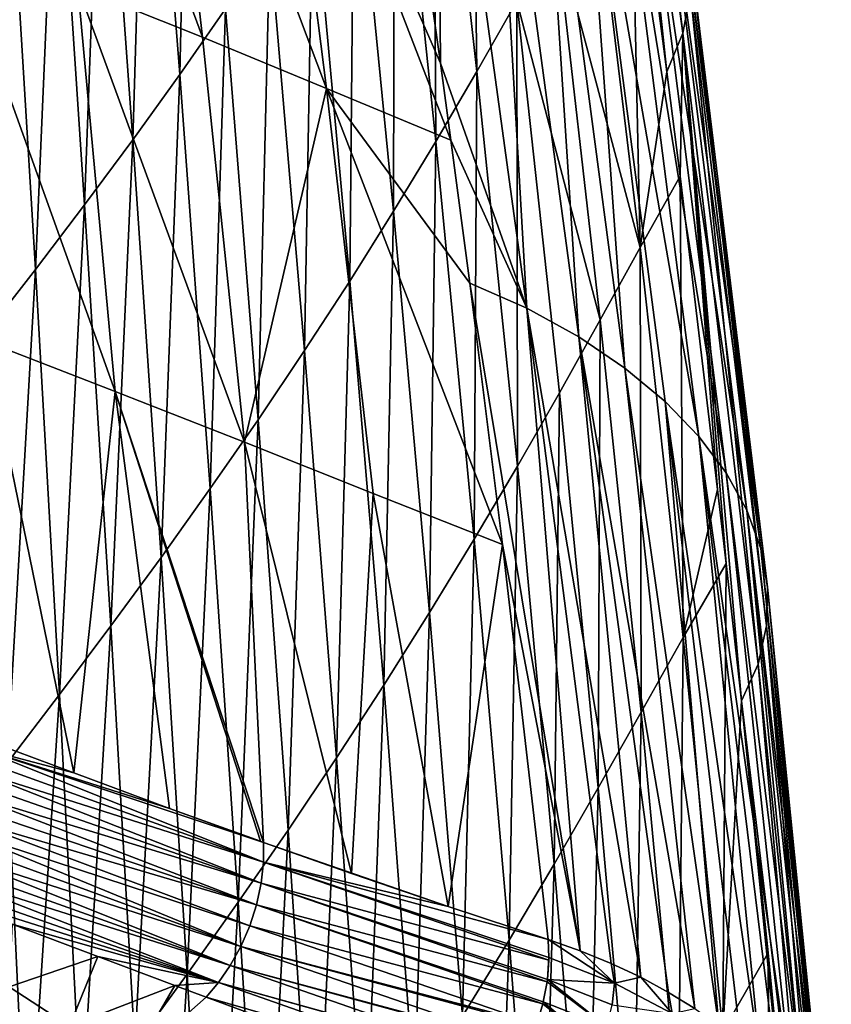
# Model space of a CAD drawing. Header units: metres. Extents: x -109 to 109, y -78 to 121.
# Tile 985 of 1056: x 91.64 to 97.97, y -49.6 to -41.91. Entities that reach past the tile are written whole.
import ezdxf

# ---------------------------------------------------------------- set-up
doc = ezdxf.new("R2010")
doc.units = ezdxf.units.M
doc.layers.add('solid_508554_SW0001', color=7, linetype='CONTINUOUS')

msp = doc.modelspace()

# ---------------------------------------------------------------- linework, layer by layer
at = {"layer": 'solid_508554_SW0001'}
for points in [[(96.815697, -42.014988, 28.108223), (96.142052, -37.127048, 24.782003), (96.190956, -36.791168, 25.364885)], [(96.874474, -41.699684, 28.655661), (96.815697, -42.014988, 28.108223), (96.190956, -36.791168, 25.364885)], [(96.142052, -37.127048, 24.782003), (96.691032, -42.318531, 27.578814), (96.40258, -40.12402, 26.07205)], [(96.815697, -42.014988, 28.108223), (96.691032, -42.318531, 27.578814), (96.142052, -37.127048, 24.782003)], [(91.772652, -38.546135, 35.996754), (92.092377, -41.655548, 37.880527), (93.064293, -42.046021, 37.217701)], [(92.705673, -38.92202, 35.35701), (91.772652, -38.546135, 35.996754), (93.064293, -42.046021, 37.217701)], [(92.63295, -39.091133, 13.408036), (92.972038, -38.60759, 14.244594), (92.888329, -42.337799, 15.004725)], [(92.972038, -38.60759, 14.244594), (93.245064, -41.82584, 15.891033), (92.888329, -42.337799, 15.004725)], [(94.86631, -39.239838, 20.370758), (95.160217, -38.717438, 21.274502), (95.208008, -42.313965, 22.254381)], [(95.160217, -38.717438, 21.274502), (95.519501, -41.765553, 23.204243), (95.208008, -42.313965, 22.254381)], [(92.705673, -38.92202, 35.35701), (93.064293, -42.046021, 37.217701), (94.032425, -42.446682, 36.555599)], [(93.634155, -39.307434, 34.716675), (92.705673, -38.92202, 35.35701), (94.032425, -42.446682, 36.555599)], [(92.283775, -39.572884, 12.574319), (92.63295, -39.091133, 13.408036), (92.521591, -42.848019, 14.12121)], [(92.63295, -39.091133, 13.408036), (92.888329, -42.337799, 15.004725), (92.521591, -42.848019, 14.12121)], [(94.923508, -42.249508, 35.553879), (94.896042, -39.060879, 33.224892), (94.562561, -39.699032, 34.079483)], [(94.896042, -39.060879, 33.224892), (95.597435, -44.163757, 36.208549), (95.314903, -39.299706, 32.812542)], [(94.923508, -42.249508, 35.553879), (95.597435, -44.163757, 36.208549), (94.896042, -39.060879, 33.224892)], [(94.563385, -39.760136, 19.469364), (94.86631, -39.239838, 20.370758), (94.887146, -42.86108, 21.307482)], [(94.86631, -39.239838, 20.370758), (95.208008, -42.313965, 22.254381), (94.887146, -42.86108, 21.307482)], [(93.634155, -39.307434, 34.716675), (94.923508, -42.249508, 35.553879), (94.562561, -39.699032, 34.079483)], [(93.634155, -39.307434, 34.716675), (95.004974, -42.852043, 35.902176), (94.923508, -42.249508, 35.553879)], [(93.634155, -39.307434, 34.716675), (94.032425, -42.446682, 36.555599), (95.004974, -42.852043, 35.902176)], [(95.314903, -39.299706, 32.812542), (95.597435, -44.163757, 36.208549), (96.002151, -44.386463, 35.824333)], [(95.314903, -39.299706, 32.812542), (96.002151, -44.386463, 35.824333), (95.689445, -39.56057, 32.361671)], [(91.925659, -40.052155, 11.742375), (92.283775, -39.572884, 12.574319), (92.145721, -43.356293, 13.239774)], [(92.283775, -39.572884, 12.574319), (92.521591, -42.848019, 14.12121), (92.145721, -43.356293, 13.239774)], [(95.689445, -39.56057, 32.361671), (96.002151, -44.386463, 35.824333), (96.362717, -44.630219, 35.403244)], [(95.689445, -39.56057, 32.361671), (96.362717, -44.630219, 35.403244), (96.016266, -39.838196, 31.881481)], [(94.250404, -40.278767, 18.570646), (94.563385, -39.760136, 19.469364), (94.556183, -43.406521, 20.363276)], [(94.563385, -39.760136, 19.469364), (94.887146, -42.86108, 21.307482), (94.556183, -43.406521, 20.363276)], [(96.016266, -39.838196, 31.881481), (96.362717, -44.630219, 35.403244), (96.676079, -44.890293, 34.953564)], [(96.016266, -39.838196, 31.881481), (96.676079, -44.890293, 34.953564), (96.940346, -45.163719, 34.480438)], [(96.016266, -39.838196, 31.881481), (96.940346, -45.163719, 34.480438), (96.293365, -40.129456, 31.377403)], [(91.560249, -40.526722, 10.910967), (91.925659, -40.052155, 11.742375), (91.762154, -43.861542, 12.359962)], [(91.925659, -40.052155, 11.742375), (92.145721, -43.356293, 13.239774), (91.762154, -43.861542, 12.359962)], [(96.117348, -40.670223, 25.112839), (96.40258, -40.12402, 26.07205), (96.481697, -43.689453, 27.126808)], [(96.293365, -40.129456, 31.377403), (96.940346, -45.163719, 34.480438), (97.153923, -45.447983, 33.988239)], [(96.293365, -40.129456, 31.377403), (97.153923, -45.447983, 33.988239), (96.519081, -40.431767, 30.853924)], [(96.40258, -40.12402, 26.07205), (96.691032, -42.318531, 27.578814), (96.481697, -43.689453, 27.126808)], [(93.926445, -40.796047, 17.674395), (94.250404, -40.278767, 18.570646), (94.214546, -43.950493, 19.421362)], [(94.250404, -40.278767, 18.570646), (94.556183, -43.406521, 20.363276), (94.214546, -43.950493, 19.421362)], [(96.519081, -40.431767, 30.853924), (97.153923, -45.447983, 33.988239), (97.315201, -45.740566, 33.481312)], [(96.519081, -40.431767, 30.853924), (97.315201, -45.740566, 33.481312), (96.691765, -40.742542, 30.315512)], [(91.560249, -40.526722, 10.910967), (91.762154, -43.861542, 12.359962), (91.369537, -44.362705, 11.482438)], [(95.82251, -41.217258, 24.157017), (96.117348, -40.670223, 25.112839), (96.481697, -43.689453, 27.126808)], [(93.59124, -41.311882, 16.780941), (93.926445, -40.796047, 17.674395), (93.862106, -44.492847, 18.481979)], [(93.926445, -40.796047, 17.674395), (94.214546, -43.950493, 19.421362), (93.862106, -44.492847, 18.481979)], [(96.691765, -40.742542, 30.315512), (97.315201, -45.740566, 33.481312), (97.422546, -46.039009, 32.963932)], [(96.691765, -40.742542, 30.315512), (97.422546, -46.039009, 32.963932), (96.809738, -41.059235, 29.766575)], [(96.809738, -41.059235, 29.766575), (97.422546, -46.039009, 32.963932), (97.474327, -46.340843, 32.440361)], [(96.809738, -41.059235, 29.766575), (97.474327, -46.340843, 32.440361), (96.871323, -41.379318, 29.211508)], [(95.519501, -41.765553, 23.204243), (95.82251, -41.217258, 24.157017), (96.169762, -44.2528, 26.123838)], [(95.82251, -41.217258, 24.157017), (96.481697, -43.689453, 27.126808), (96.169762, -44.2528, 26.123838)], [(91.114464, -41.27417, 38.539608), (91.368813, -44.419724, 40.461311), (92.383797, -44.812061, 39.782276)], [(92.092377, -41.655548, 37.880527), (91.114464, -41.27417, 38.539608), (92.383797, -44.812061, 39.782276)], [(93.245064, -41.82584, 15.891033), (93.59124, -41.311882, 16.780941), (93.499161, -45.033138, 17.545893)], [(93.59124, -41.311882, 16.780941), (93.862106, -44.492847, 18.481979), (93.499161, -45.033138, 17.545893)], [(96.871323, -41.379318, 29.211508), (97.474327, -46.340843, 32.440361), (97.468605, -46.643143, 31.915655)], [(96.871323, -41.379318, 29.211508), (97.468605, -46.643143, 31.915655), (96.874474, -41.699684, 28.655661)], [(92.092377, -41.655548, 37.880527), (92.383797, -44.812061, 39.782276), (93.392982, -45.209225, 39.09734)], [(93.064293, -42.046021, 37.217701), (92.092377, -41.655548, 37.880527), (93.392982, -45.209225, 39.09734)], [(96.874474, -41.699684, 28.655661), (97.402214, -46.941086, 31.398081), (96.815697, -42.014988, 28.108223)], [(96.874474, -41.699684, 28.655661), (97.468605, -46.643143, 31.915655), (97.402214, -46.941086, 31.398081)], [(95.208008, -42.313965, 22.254381), (95.519501, -41.765553, 23.204243), (95.523407, -45.394581, 24.133848)], [(95.519501, -41.765553, 23.204243), (96.169762, -44.2528, 26.123838), (95.851112, -44.822147, 25.126394)], [(95.519501, -41.765553, 23.204243), (95.851112, -44.822147, 25.126394), (95.523407, -45.394581, 24.133848)], [(92.888329, -42.337799, 15.004725), (93.245064, -41.82584, 15.891033), (93.125946, -45.571304, 16.613232)], [(93.245064, -41.82584, 15.891033), (93.499161, -45.033138, 17.545893), (93.125946, -45.571304, 16.613232)], [(96.815697, -42.014988, 28.108223), (96.793365, -43.131958, 28.133499), (96.691032, -42.318531, 27.578814)], [(96.815697, -42.014988, 28.108223), (97.086327, -45.577877, 29.789143), (96.793365, -43.131958, 28.133499)], [(96.815697, -42.014988, 28.108223), (97.271629, -47.228725, 30.896286), (97.152435, -46.156734, 30.178295)], [(96.815697, -42.014988, 28.108223), (97.402214, -46.941086, 31.398081), (97.271629, -47.228725, 30.896286)], [(96.815697, -42.014988, 28.108223), (97.152435, -46.156734, 30.178295), (97.086327, -45.577877, 29.789143)], [(94.032425, -42.446682, 36.555599), (93.064293, -42.046021, 37.217701), (93.392982, -45.209225, 39.09734)], [(94.923508, -42.249508, 35.553879), (95.004974, -42.852043, 35.902176), (95.597435, -44.163757, 36.208549)], [(92.521591, -42.848019, 14.12121), (92.888329, -42.337799, 15.004725), (92.742668, -46.107746, 15.683356)], [(92.888329, -42.337799, 15.004725), (93.125946, -45.571304, 16.613232), (92.742668, -46.107746, 15.683356)], [(94.887146, -42.86108, 21.307482), (95.208008, -42.313965, 22.254381), (95.185921, -45.966557, 23.144901)], [(95.208008, -42.313965, 22.254381), (95.523407, -45.394581, 24.133848), (95.185921, -45.966557, 23.144901)], [(96.691032, -42.318531, 27.578814), (96.793365, -43.131958, 28.133499), (96.481697, -43.689453, 27.126808)], [(94.032425, -42.446682, 36.555599), (93.392982, -45.209225, 39.09734), (94.398453, -45.610039, 38.409481)], [(94.032425, -42.446682, 36.555599), (95.407944, -46.007843, 37.7262), (95.151833, -43.96661, 36.546425)], [(94.032425, -42.446682, 36.555599), (94.398453, -45.610039, 38.409481), (95.407944, -46.007843, 37.7262)], [(94.032425, -42.446682, 36.555599), (95.151833, -43.96661, 36.546425), (95.004974, -42.852043, 35.902176)], [(92.145721, -43.356293, 13.239774), (92.521591, -42.848019, 14.12121), (92.349892, -46.643078, 14.756118)], [(92.521591, -42.848019, 14.12121), (92.742668, -46.107746, 15.683356), (92.349892, -46.643078, 14.756118)], [(94.556183, -43.406521, 20.363276), (94.887146, -42.86108, 21.307482), (94.838257, -46.536858, 22.158669)], [(94.887146, -42.86108, 21.307482), (95.185921, -45.966557, 23.144901), (94.838257, -46.536858, 22.158669)], [(95.004974, -42.852043, 35.902176), (95.151833, -43.96661, 36.546425), (95.597435, -44.163757, 36.208549)], [(96.481697, -43.689453, 27.126808), (96.793365, -43.131958, 28.133499), (96.81739, -46.732391, 29.132544)], [(96.793365, -43.131958, 28.133499), (97.086327, -45.577877, 29.789143), (96.81739, -46.732391, 29.132544)], [(91.762154, -43.861542, 12.359962), (92.145721, -43.356293, 13.239774), (91.948837, -47.178226, 13.832317)], [(92.145721, -43.356293, 13.239774), (92.349892, -46.643078, 14.756118), (91.948837, -47.178226, 13.832317)], [(94.214546, -43.950493, 19.421362), (94.556183, -43.406521, 20.363276), (94.480202, -47.105549, 21.174547)], [(94.556183, -43.406521, 20.363276), (94.838257, -46.536858, 22.158669), (94.480202, -47.105549, 21.174547)], [(96.169762, -44.2528, 26.123838), (96.481697, -43.689453, 27.126808), (96.488937, -47.31609, 28.089684)], [(96.481697, -43.689453, 27.126808), (96.81739, -46.732391, 29.132544), (96.488937, -47.31609, 28.089684)], [(91.369537, -44.362705, 11.482438), (91.762154, -43.861542, 12.359962), (91.540047, -47.713966, 12.912715)], [(91.762154, -43.861542, 12.359962), (91.948837, -47.178226, 13.832317), (91.540047, -47.713966, 12.912715)], [(93.862106, -44.492847, 18.481979), (94.214546, -43.950493, 19.421362), (94.111824, -47.672424, 20.19269)], [(94.214546, -43.950493, 19.421362), (94.480202, -47.105549, 21.174547), (94.111824, -47.672424, 20.19269)], [(96.01445, -49.179295, 39.314816), (95.151833, -43.96661, 36.546425), (95.407944, -46.007843, 37.7262)], [(96.01445, -49.179295, 39.314816), (95.597435, -44.163757, 36.208549), (95.151833, -43.96661, 36.546425)], [(96.486008, -49.385548, 38.88554), (96.002151, -44.386463, 35.824333), (95.597435, -44.163757, 36.208549)], [(96.255821, -49.277473, 39.107098), (96.486008, -49.385548, 38.88554), (95.597435, -44.163757, 36.208549)], [(96.01445, -49.179295, 39.314816), (96.255821, -49.277473, 39.107098), (95.597435, -44.163757, 36.208549)], [(95.851112, -44.822147, 25.126394), (96.169762, -44.2528, 26.123838), (96.154861, -47.90696, 27.052778)], [(96.169762, -44.2528, 26.123838), (96.488937, -47.31609, 28.089684), (96.154861, -47.90696, 27.052778)], [(92.060944, -47.790562, 42.089767), (91.368813, -44.419724, 40.461311), (91.291084, -47.502312, 42.598129)], [(92.060944, -47.790562, 42.089767), (92.383797, -44.812061, 39.782276), (91.368813, -44.419724, 40.461311)], [(96.907333, -49.630234, 38.404953), (96.362717, -44.630219, 35.403244), (96.002151, -44.386463, 35.824333)], [(96.703583, -49.503239, 38.651154), (96.907333, -49.630234, 38.404953), (96.002151, -44.386463, 35.824333)], [(96.486008, -49.385548, 38.88554), (96.703583, -49.503239, 38.651154), (96.002151, -44.386463, 35.824333)], [(93.499161, -45.033138, 17.545893), (93.862106, -44.492847, 18.481979), (93.733414, -48.237045, 19.213856)], [(93.862106, -44.492847, 18.481979), (94.111824, -47.672424, 20.19269), (93.733414, -48.237045, 19.213856)], [(97.096092, -49.766087, 38.148003), (96.676079, -44.890293, 34.953564), (96.362717, -44.630219, 35.403244)], [(96.907333, -49.630234, 38.404953), (97.096092, -49.766087, 38.148003), (96.362717, -44.630219, 35.403244)], [(92.060944, -47.790562, 42.089767), (92.807335, -48.066906, 41.588886), (92.383797, -44.812061, 39.782276)], [(93.54203, -48.332809, 41.086075), (93.392982, -45.209225, 39.09734), (92.383797, -44.812061, 39.782276)], [(93.517479, -48.324051, 41.10305), (93.54203, -48.332809, 41.086075), (92.383797, -44.812061, 39.782276)], [(92.807335, -48.066906, 41.588886), (93.517479, -48.324051, 41.10305), (92.383797, -44.812061, 39.782276)], [(95.523407, -45.394581, 24.133848), (95.851112, -44.822147, 25.126394), (95.811378, -48.501602, 26.021338)], [(95.851112, -44.822147, 25.126394), (96.154861, -47.90696, 27.052778), (95.811378, -48.501602, 26.021338)], [(97.424202, -50.061947, 37.606438), (96.940346, -45.163719, 34.480438), (96.676079, -44.890293, 34.953564)], [(97.268745, -49.910221, 37.881393), (97.424202, -50.061947, 37.606438), (96.676079, -44.890293, 34.953564)], [(97.096092, -49.766087, 38.148003), (97.268745, -49.910221, 37.881393), (96.676079, -44.890293, 34.953564)], [(93.125946, -45.571304, 16.613232), (93.499161, -45.033138, 17.545893), (93.345039, -48.799408, 18.238262)], [(93.499161, -45.033138, 17.545893), (93.733414, -48.237045, 19.213856), (93.345039, -48.799408, 18.238262)], [(97.679932, -50.385021, 37.03709), (97.153923, -45.447983, 33.988239), (96.940346, -45.163719, 34.480438)], [(97.561508, -50.22047, 37.324543), (97.679932, -50.385021, 37.03709), (96.940346, -45.163719, 34.480438)], [(97.424202, -50.061947, 37.606438), (97.561508, -50.22047, 37.324543), (96.940346, -45.163719, 34.480438)], [(94.229782, -48.574875, 40.605892), (94.398453, -45.610039, 38.409481), (93.392982, -45.209225, 39.09734)], [(93.54203, -48.332809, 41.086075), (94.229782, -48.574875, 40.605892), (93.392982, -45.209225, 39.09734)], [(95.185921, -45.966557, 23.144901), (95.523407, -45.394581, 24.133848), (95.457947, -49.096027, 24.99367)], [(95.523407, -45.394581, 24.133848), (95.811378, -48.501602, 26.021338), (95.457947, -49.096027, 24.99367)], [(97.778908, -50.554806, 36.745422), (97.315201, -45.740566, 33.481312), (97.153923, -45.447983, 33.988239)], [(97.679932, -50.385021, 37.03709), (97.778908, -50.554806, 36.745422), (97.153923, -45.447983, 33.988239)], [(92.742668, -46.107746, 15.683356), (93.125946, -45.571304, 16.613232), (92.946503, -49.360046, 17.265461)], [(93.125946, -45.571304, 16.613232), (93.345039, -48.799408, 18.238262), (92.946503, -49.360046, 17.265461)], [(94.229782, -48.574875, 40.605892), (94.982574, -48.832542, 40.071175), (94.398453, -45.610039, 38.409481)], [(94.982574, -48.832542, 40.071175), (95.407944, -46.007843, 37.7262), (94.398453, -45.610039, 38.409481)], [(97.086327, -45.577877, 29.789143), (97.152435, -46.156734, 30.178295), (96.81739, -46.732391, 29.132544)], [(97.916862, -50.906925, 36.154915), (97.422546, -46.039009, 32.963932), (97.315201, -45.740566, 33.481312)], [(97.857979, -50.729038, 36.450909), (97.916862, -50.906925, 36.154915), (97.315201, -45.740566, 33.481312)], [(97.778908, -50.554806, 36.745422), (97.857979, -50.729038, 36.450909), (97.315201, -45.740566, 33.481312)], [(94.838257, -46.536858, 22.158669), (95.185921, -45.966557, 23.144901), (95.094482, -49.688831, 23.968687)], [(94.982574, -48.832542, 40.071175), (95.76339, -49.09111, 39.507847), (95.407944, -46.007843, 37.7262)], [(95.185921, -45.966557, 23.144901), (95.457947, -49.096027, 24.99367), (95.094482, -49.688831, 23.968687)], [(96.01445, -49.179295, 39.314816), (95.407944, -46.007843, 37.7262), (95.76339, -49.09111, 39.507847)], [(92.349892, -46.643078, 14.756118), (92.742668, -46.107746, 15.683356), (92.538055, -49.920433, 16.295904)], [(92.742668, -46.107746, 15.683356), (92.946503, -49.360046, 17.265461), (92.538055, -49.920433, 16.295904)], [(97.955368, -51.08765, 35.858837), (97.474327, -46.340843, 32.440361), (97.422546, -46.039009, 32.963932)], [(97.916862, -50.906925, 36.154915), (97.955368, -51.08765, 35.858837), (97.422546, -46.039009, 32.963932)], [(96.81739, -46.732391, 29.132544), (97.152435, -46.156734, 30.178295), (97.12751, -49.809738, 31.135395)], [(97.152435, -46.156734, 30.178295), (97.271629, -47.228725, 30.896286), (97.12751, -49.809738, 31.135395)], [(97.971321, -51.453941, 35.272366), (97.468605, -46.643143, 31.915655), (97.474327, -46.340843, 32.440361)], [(97.97348, -51.270344, 35.564083), (97.971321, -51.453941, 35.272366), (97.474327, -46.340843, 32.440361)], [(97.955368, -51.08765, 35.858837), (97.97348, -51.270344, 35.564083), (97.474327, -46.340843, 32.440361)], [(94.480202, -47.105549, 21.174547), (94.838257, -46.536858, 22.158669), (94.721123, -50.280045, 22.945702)], [(94.838257, -46.536858, 22.158669), (95.094482, -49.688831, 23.968687), (94.721123, -50.280045, 22.945702)], [(91.948837, -47.178226, 13.832317), (92.349892, -46.643078, 14.756118), (92.120712, -50.483646, 15.331695)], [(92.349892, -46.643078, 14.756118), (92.538055, -49.920433, 16.295904), (92.120712, -50.483646, 15.331695)], [(97.907593, -51.818901, 34.705055), (97.402214, -46.941086, 31.398081), (97.468605, -46.643143, 31.915655)], [(97.949203, -51.6371, 34.985634), (97.907593, -51.818901, 34.705055), (97.468605, -46.643143, 31.915655)], [(97.971321, -51.453941, 35.272366), (97.949203, -51.6371, 34.985634), (97.468605, -46.643143, 31.915655)], [(96.488937, -47.31609, 28.089684), (96.81739, -46.732391, 29.132544), (96.782013, -50.424507, 30.064217)], [(96.81739, -46.732391, 29.132544), (97.12751, -49.809738, 31.135395), (96.782013, -50.424507, 30.064217)], [(97.846977, -51.998676, 34.431328), (97.271629, -47.228725, 30.896286), (97.402214, -46.941086, 31.398081)], [(97.907593, -51.818901, 34.705055), (97.846977, -51.998676, 34.431328), (97.402214, -46.941086, 31.398081)], [(94.111824, -47.672424, 20.19269), (94.480202, -47.105549, 21.174547), (94.338097, -50.869469, 21.924791)], [(94.480202, -47.105549, 21.174547), (94.721123, -50.280045, 22.945702), (94.338097, -50.869469, 21.924791)], [(91.540047, -47.713966, 12.912715), (91.948837, -47.178226, 13.832317), (91.696953, -51.05241, 14.373791)], [(91.948837, -47.178226, 13.832317), (92.120712, -50.483646, 15.331695), (91.696953, -51.05241, 14.373791)], [(97.271629, -47.228725, 30.896286), (97.479485, -49.195686, 32.204712), (97.12751, -49.809738, 31.135395)], [(97.271629, -47.228725, 30.896286), (97.767845, -52.175694, 34.165127), (97.479485, -49.195686, 32.204712)], [(97.846977, -51.998676, 34.431328), (97.767845, -52.175694, 34.165127), (97.271629, -47.228725, 30.896286)], [(96.154861, -47.90696, 27.052778), (96.488937, -47.31609, 28.089684), (96.430984, -51.040009, 28.995167)], [(96.488937, -47.31609, 28.089684), (96.782013, -50.424507, 30.064217), (96.430984, -51.040009, 28.995167)], [(91.291168, -47.587196, 42.647079), (92.060944, -47.790562, 42.089767), (91.291084, -47.502312, 42.598129)], [(93.542702, -48.487789, 41.166924), (91.291168, -47.587196, 42.647079), (91.285461, -47.675499, 42.689167)], [(91.291168, -47.587196, 42.647079), (93.54203, -48.332809, 41.086075), (92.807335, -48.066906, 41.588886)], [(93.542702, -48.487789, 41.166924), (93.54203, -48.332809, 41.086075), (91.291168, -47.587196, 42.647079)], [(91.291168, -47.587196, 42.647079), (92.807335, -48.066906, 41.588886), (92.060944, -47.790562, 42.089767)], [(91.540047, -47.713966, 12.912715), (91.696953, -51.05241, 14.373791), (91.27282, -51.627193, 13.41931)], [(93.542702, -48.487789, 41.166924), (91.285461, -47.675499, 42.689167), (91.274033, -47.766369, 42.723991)], [(93.733414, -48.237045, 19.213856), (94.111824, -47.672424, 20.19269), (93.945663, -51.456688, 20.90667)], [(94.111824, -47.672424, 20.19269), (94.338097, -50.869469, 21.924791), (93.945663, -51.456688, 20.90667)], [(93.524216, -48.651463, 41.225597), (91.274033, -47.766369, 42.723991), (91.256996, -47.858944, 42.751217)], [(93.524216, -48.651463, 41.225597), (93.542702, -48.487789, 41.166924), (91.274033, -47.766369, 42.723991)], [(93.524216, -48.651463, 41.225597), (91.256996, -47.858944, 42.751217), (91.234497, -47.952324, 42.77058)], [(93.487595, -48.818947, 41.25996), (91.234497, -47.952324, 42.77058), (91.206764, -48.04562, 42.781898)], [(93.487595, -48.818947, 41.25996), (93.524216, -48.651463, 41.225597), (91.234497, -47.952324, 42.77058)], [(95.811378, -48.501602, 26.021338), (96.154861, -47.90696, 27.052778), (96.070877, -51.655205, 27.929098)], [(96.154861, -47.90696, 27.052778), (96.430984, -51.040009, 28.995167), (96.070877, -51.655205, 27.929098)], [(93.487595, -48.818947, 41.25996), (91.206764, -48.04562, 42.781898), (91.174065, -48.137936, 42.785057)], [(92.807335, -48.066906, 41.588886), (93.54203, -48.332809, 41.086075), (93.517479, -48.324051, 41.10305)], [(93.433952, -48.985123, 41.268951), (91.174065, -48.137936, 42.785057), (91.136703, -48.228378, 42.780033)], [(93.433952, -48.985123, 41.268951), (93.487595, -48.818947, 41.25996), (91.174065, -48.137936, 42.785057)], [(93.364937, -49.144913, 41.252308), (91.136703, -48.228378, 42.780033), (91.095047, -48.31609, 42.766869)], [(93.364937, -49.144913, 41.252308), (93.433952, -48.985123, 41.268951), (91.136703, -48.228378, 42.780033)], [(93.345039, -48.799408, 18.238262), (93.733414, -48.237045, 19.213856), (93.543739, -52.04171, 19.8916)], [(93.733414, -48.237045, 19.213856), (93.945663, -51.456688, 20.90667), (93.543739, -52.04171, 19.8916)], [(93.364937, -49.144913, 41.252308), (91.095047, -48.31609, 42.766869), (91.0495, -48.400219, 42.745689)], [(93.54203, -48.332809, 41.086075), (94.982574, -48.832542, 40.071175), (94.229782, -48.574875, 40.605892)], [(93.542702, -48.487789, 41.166924), (94.982574, -48.832542, 40.071175), (93.54203, -48.332809, 41.086075)], [(93.282646, -49.293427, 41.210529), (91.0495, -48.400219, 42.745689), (91.000488, -48.479961, 42.716705)], [(93.282646, -49.293427, 41.210529), (93.364937, -49.144913, 41.252308), (91.0495, -48.400219, 42.745689)], [(93.282646, -49.293427, 41.210529), (91.000488, -48.479961, 42.716705), (90.948486, -48.554554, 42.680191)], [(93.524216, -48.651463, 41.225597), (95.769333, -49.251099, 39.586754), (93.542702, -48.487789, 41.166924)], [(93.542702, -48.487789, 41.166924), (95.76339, -49.09111, 39.507847), (94.982574, -48.832542, 40.071175)], [(93.542702, -48.487789, 41.166924), (95.769676, -49.23082, 39.578259), (95.76339, -49.09111, 39.507847)], [(93.542702, -48.487789, 41.166924), (95.769333, -49.251099, 39.586754), (95.769676, -49.23082, 39.578259)], [(93.189613, -49.426128, 41.144897), (90.948486, -48.554554, 42.680191), (90.894005, -48.623276, 42.636497)], [(93.189613, -49.426128, 41.144897), (93.282646, -49.293427, 41.210529), (90.948486, -48.554554, 42.680191)], [(95.457947, -49.096027, 24.99367), (95.811378, -48.501602, 26.021338), (95.701378, -52.269165, 26.865955)], [(95.811378, -48.501602, 26.021338), (96.070877, -51.655205, 27.929098), (95.701378, -52.269165, 26.865955)], [(93.189613, -49.426128, 41.144897), (90.894005, -48.623276, 42.636497), (90.837463, -48.685139, 42.585796)], [(93.487595, -48.818947, 41.25996), (95.755417, -49.420128, 39.642426), (93.524216, -48.651463, 41.225597)], [(93.524216, -48.651463, 41.225597), (95.75779, -49.402218, 39.637756), (95.769333, -49.251099, 39.586754)], [(93.524216, -48.651463, 41.225597), (95.755417, -49.420128, 39.642426), (95.75779, -49.402218, 39.637756)], [(93.189613, -49.426128, 41.144897), (90.837463, -48.685139, 42.585796), (91.580498, -48.96983, 42.091068)], [(92.946503, -49.360046, 17.265461), (93.345039, -48.799408, 18.238262), (93.131805, -52.625057, 18.879301)], [(93.345039, -48.799408, 18.238262), (93.543739, -52.04171, 19.8916), (93.131805, -52.625057, 18.879301)], [(93.433952, -48.985123, 41.268951), (95.722084, -49.592796, 39.673088), (93.487595, -48.818947, 41.25996)], [(93.487595, -48.818947, 41.25996), (95.725685, -49.577976, 39.671467), (95.755417, -49.420128, 39.642426)], [(93.487595, -48.818947, 41.25996), (95.722084, -49.592796, 39.673088), (95.725685, -49.577976, 39.671467)], [(91.556183, -49.459976, 41.524323), (92.24894, -49.22438, 41.638832), (91.580498, -48.96983, 42.091068)], [(93.189613, -49.426128, 41.144897), (91.580498, -48.96983, 42.091068), (92.24894, -49.22438, 41.638832)], [(93.364937, -49.144913, 41.252308), (95.674438, -49.752289, 39.678268), (93.433952, -48.985123, 41.268951)], [(93.433952, -48.985123, 41.268951), (95.674438, -49.752289, 39.678268), (95.722084, -49.592796, 39.673088)], [(95.094482, -49.688831, 23.968687), (95.457947, -49.096027, 24.99367), (95.322594, -52.881691, 25.805344)], [(95.457947, -49.096027, 24.99367), (95.701378, -52.269165, 26.865955), (95.322594, -52.881691, 25.805344)], [(96.280571, -49.430752, 39.162594), (96.01445, -49.179295, 39.314816), (95.76339, -49.09111, 39.507847)], [(95.769676, -49.23082, 39.578259), (96.280571, -49.430752, 39.162594), (95.76339, -49.09111, 39.507847)], [(93.282646, -49.293427, 41.210529), (95.605736, -49.919395, 39.657932), (93.364937, -49.144913, 41.252308)], [(93.364937, -49.144913, 41.252308), (95.670418, -49.763599, 39.677761), (95.674438, -49.752289, 39.678268)], [(93.364937, -49.144913, 41.252308), (95.605736, -49.919395, 39.657932), (95.670418, -49.763599, 39.677761)], [(96.280571, -49.430752, 39.162594), (96.255821, -49.277473, 39.107098), (96.01445, -49.179295, 39.314816)], [(91.556183, -49.459976, 41.524323), (92.027115, -49.766102, 41.044632), (92.24894, -49.22438, 41.638832)], [(92.027115, -49.766102, 41.044632), (92.850548, -49.450554, 41.223801), (92.24894, -49.22438, 41.638832)], [(93.189613, -49.426128, 41.144897), (92.24894, -49.22438, 41.638832), (92.850548, -49.450554, 41.223801)], [(95.75779, -49.402218, 39.637756), (96.280571, -49.430752, 39.162594), (95.769676, -49.23082, 39.578259)], [(95.769333, -49.251099, 39.586754), (95.75779, -49.402218, 39.637756), (95.769676, -49.23082, 39.578259)], [(97.498985, -52.704559, 33.364574), (97.12751, -49.809738, 31.135395), (97.479485, -49.195686, 32.204712)], [(97.498985, -52.704559, 33.364574), (97.479485, -49.195686, 32.204712), (97.767845, -52.175694, 34.165127)], [(93.189613, -49.426128, 41.144897), (95.521858, -50.073772, 39.611134), (93.282646, -49.293427, 41.210529)], [(93.282646, -49.293427, 41.210529), (95.602058, -49.927094, 39.656292), (95.605736, -49.919395, 39.657932)], [(93.282646, -49.293427, 41.210529), (95.521858, -50.073772, 39.611134), (95.602058, -49.927094, 39.656292)], [(96.280571, -49.430752, 39.162594), (96.486008, -49.385548, 38.88554), (96.255821, -49.277473, 39.107098)], [(92.538055, -49.920433, 16.295904), (92.946503, -49.360046, 17.265461), (92.709793, -53.208382, 17.870445)], [(92.946503, -49.360046, 17.265461), (93.131805, -52.625057, 18.879301), (92.709793, -53.208382, 17.870445)], [(95.755417, -49.420128, 39.642426), (95.725685, -49.577976, 39.671467), (96.221954, -49.773045, 39.265236)], [(95.755417, -49.420128, 39.642426), (96.221954, -49.773045, 39.265236), (95.75779, -49.402218, 39.637756)], [(95.75779, -49.402218, 39.637756), (96.262756, -49.600334, 39.225689), (96.280571, -49.430752, 39.162594)], [(96.221954, -49.773045, 39.265236), (96.262756, -49.600334, 39.225689), (95.75779, -49.402218, 39.637756)], [(96.280571, -49.430752, 39.162594), (96.730576, -49.667496, 38.702522), (96.486008, -49.385548, 38.88554)], [(96.730576, -49.667496, 38.702522), (96.703583, -49.503239, 38.651154), (96.486008, -49.385548, 38.88554)], [(90.076019, -50.887096, 40.118046), (92.027115, -49.766102, 41.044632), (91.556183, -49.459976, 41.524323)], [(92.027115, -49.766102, 41.044632), (92.482697, -50.083233, 40.54023), (92.850548, -49.450554, 41.223801)], [(92.482697, -50.083233, 40.54023), (93.095062, -49.541298, 41.052956), (92.850548, -49.450554, 41.223801)], [(93.189613, -49.426128, 41.144897), (92.850548, -49.450554, 41.223801), (93.095062, -49.541298, 41.052956)], [(93.189613, -49.426128, 41.144897), (93.095062, -49.541298, 41.052956), (95.424446, -50.211731, 39.538467)], [(93.189613, -49.426128, 41.144897), (95.51918, -50.078075, 39.609364), (95.521858, -50.073772, 39.611134)], [(93.189613, -49.426128, 41.144897), (95.424446, -50.211731, 39.538467), (95.51918, -50.078075, 39.609364)], [(96.262756, -49.600334, 39.225689), (96.730576, -49.667496, 38.702522), (96.280571, -49.430752, 39.162594)], [(92.482697, -50.083233, 40.54023), (93.395844, -49.651783, 40.841183), (93.095062, -49.541298, 41.052956)], [(95.424446, -50.211731, 39.538467), (93.095062, -49.541298, 41.052956), (93.395844, -49.651783, 40.841183)], [(96.730576, -49.667496, 38.702522), (96.907333, -49.630234, 38.404953), (96.703583, -49.503239, 38.651154)], [(95.722084, -49.592796, 39.673088), (95.674438, -49.752289, 39.678268), (96.159508, -49.943169, 39.27993)], [(95.722084, -49.592796, 39.673088), (96.159508, -49.943169, 39.27993), (95.725685, -49.577976, 39.671467)], [(96.159508, -49.943169, 39.27993), (96.221954, -49.773045, 39.265236), (95.725685, -49.577976, 39.671467)]]:
    msp.add_3dface(points, dxfattribs=at)

doc.saveas('drawing.dxf')
